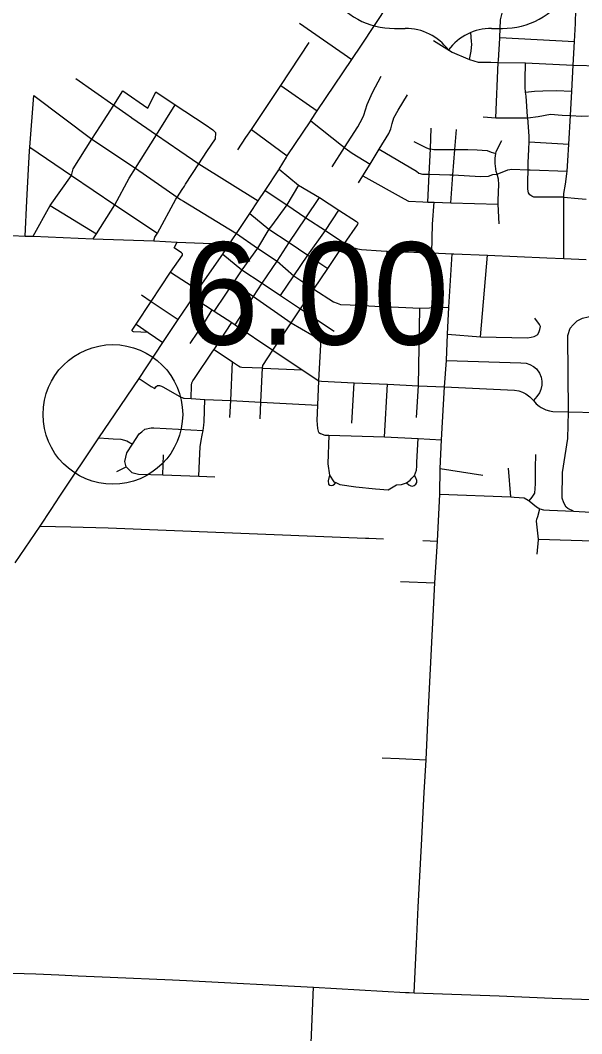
# Model space of a CAD drawing. Extents: x 1729596 to 1934326, y 644115 to 911751.
# Drawn here: x 1799589 to 1805619, y 677476 to 688369 of the extents above; entities that cross this region are included whole.
import ezdxf

# ---------------------------------------------------------------- set-up
doc = ezdxf.new("R2010")
doc.units = 0
for name, color, linetype in [('Default', 7, 'Continuous'), ('GM_X_City_Street', 7, 'Continuous'), ('GM_X_County_Road', 7, 'Continuous'), ('GM_X_US_Route', 7, 'Continuous'), ('GM_X_US_Shield', 7, 'Continuous')]:
    doc.layers.add(name, color=color, linetype=linetype)

msp = doc.modelspace()

# ---------------------------------------------------------------- linework, layer by layer
at = {"layer": 'Default'}
msp.add_circle((1800583, 684133), 750, dxfattribs=at)
at = {"layer": 'GM_X_City_Street'}
for points in [[(1804698, 687321), (1804723, 687916), (1804724, 687938), (1804738, 688175), (1804738, 688183), (1804745, 688374), (1804777, 688502), (1804779, 688512), (1804837, 688776), (1804840, 688788), (1804843, 688818), (1804849, 688878), (1804847, 688973), (1804838, 689140)], [(1805427, 686491), (1805428, 686506), (1805443, 686606), (1805459, 686720), (1805461, 686746), (1805469, 686857), (1805480, 687037), (1805498, 687344), (1805514, 687607), (1805528, 687886), (1805541, 688141), (1805553, 688335), (1805557, 688483)], [(1802586, 688338), (1803149, 687948)], [(1804414, 687947), (1804433, 688037), (1804440, 688112), (1804435, 688140), (1804426, 688236)], [(1801924, 686975), (1802013, 687109), (1802071, 687196), (1802386, 687668), (1802693, 688129)], [(1804028, 688152), (1804228, 688026), (1804394, 687954), (1804414, 687947), (1804505, 687920), (1804615, 687918)], [(1804738, 688183), (1805541, 688141)], [(1804615, 687918), (1804616, 687918), (1804644, 687918), (1804723, 687916), (1805015, 687910), (1805528, 687886), (1805532, 687886), (1805813, 687880), (1805934, 687878), (1806135, 687873), (1806187, 687888), (1806246, 687911), (1806347, 687996)], [(1805426, 686466), (1805200, 686467), (1805106, 686467), (1805084, 686479), (1805060, 686491), (1805047, 686514), (1805039, 686552), (1805039, 686636), (1805042, 686763), (1805044, 686835), (1805050, 686982), (1805053, 687064), (1805054, 687124), (1805039, 687319), (1805038, 687335), (1805021, 687552), (1805016, 687595), (1805010, 687645), (1805010, 687727), (1805015, 687910)], [(1800186, 687742), (1800592, 687458), (1800612, 687444), (1800615, 687441)], [(1802940, 686795), (1803070, 687000), (1803213, 687225), (1803265, 687316), (1803279, 687348), (1803313, 687464), (1803371, 687594), (1803464, 687769)], [(1799728, 686047), (1799909, 686377), (1800138, 686702), (1800156, 686773), (1800359, 687092), (1800449, 687234), (1800592, 687458), (1800690, 687610), (1800958, 687425), (1801044, 687600)], [(1801044, 687600), (1801254, 687461), (1801575, 687248), (1801576, 687247)], [(1802386, 687668), (1802778, 687394)], [(1803222, 686622), (1803268, 686698), (1803345, 686822), (1803443, 686983), (1803547, 687151), (1803570, 687203), (1803583, 687259), (1803602, 687319), (1803647, 687401), (1803746, 687566)], [(1805016, 687595), (1805110, 687607), (1805200, 687610), (1805345, 687614), (1805514, 687607)], [(1799687, 686967), (1799690, 687005), (1799735, 687559)], [(1799735, 687559), (1800359, 687092), (1800825, 686779), (1801275, 686467), (1801309, 686444), (1801341, 686424)], [(1800370, 686018), (1800406, 686075), (1800603, 686386), (1800757, 686672), (1800825, 686779), (1801051, 687138), (1801254, 687461)], [(1800615, 687441), (1800722, 687367), (1800782, 687325), (1800787, 687321)], [(1804560, 687331), (1804698, 687321), (1804710, 687320), (1805039, 687319), (1805150, 687334), (1805283, 687358), (1805407, 687348), (1805498, 687344), (1805615, 687338), (1805693, 687341)], [(1800787, 687321), (1801051, 687138), (1801301, 686965), (1801505, 686825), (1802144, 686429)], [(1801576, 687247), (1801656, 687193), (1801682, 687165), (1801690, 687159)], [(1802708, 687288), (1803038, 687028), (1803070, 687000), (1803077, 686994), (1803154, 686940), (1803345, 686822)], [(1801365, 686607), (1801505, 686825), (1801591, 686958), (1801684, 687096), (1801690, 687159)], [(1802071, 687196), (1802456, 686912)], [(1803966, 686415), (1803980, 686714), (1803993, 686986), (1804003, 687211)], [(1804213, 686408), (1804236, 686706), (1804257, 686980), (1804273, 687196)], [(1803816, 687065), (1803953, 686998), (1803981, 686988), (1803993, 686986), (1804029, 686979), (1804257, 686980), (1804396, 686980), (1804495, 686978), (1804603, 686968), (1804647, 686952), (1804697, 686936)], [(1804732, 686180), (1804721, 686392), (1804723, 686434), (1804729, 686605), (1804726, 686661), (1804710, 686715), (1804701, 686742), (1804689, 686829), (1804688, 686887), (1804697, 686936), (1804701, 686957), (1804761, 687076)], [(1805053, 687064), (1805480, 687037)], [(1799660, 686427), (1799676, 686770), (1799687, 686967)], [(1799690, 687005), (1800138, 686702), (1800603, 686386), (1801063, 686080)], [(1803443, 686983), (1803843, 686747), (1803869, 686727), (1803909, 686716), (1803980, 686714), (1804204, 686707), (1804236, 686706), (1804534, 686688), (1804616, 686693), (1804663, 686710), (1804710, 686715)], [(1802369, 686767), (1802577, 686596), (1802803, 686465), (1803011, 686327), (1803200, 686206), (1803216, 686187)], [(1803268, 686698), (1803710, 686448), (1803760, 686425), (1803914, 686417), (1803966, 686415), (1804034, 686413), (1804213, 686408), (1804721, 686392)], [(1804710, 686715), (1804824, 686760), (1804868, 686768), (1805042, 686763), (1805065, 686763), (1805461, 686746)], [(1801277, 686470), (1801327, 686549), (1801352, 686586), (1801365, 686607)], [(1802577, 686596), (1802451, 686384), (1802286, 686159)], [(1802219, 686541), (1802451, 686384), (1802657, 686247), (1802868, 686108), (1803052, 685984)], [(1805425, 685808), (1805426, 686466), (1805427, 686491)], [(1799643, 686050), (1799660, 686427)], [(1799909, 686377), (1800406, 686075)], [(1801022, 685997), (1801033, 686037), (1801063, 686080), (1801261, 686445), (1801275, 686467), (1801277, 686470)], [(1801341, 686424), (1801911, 686078), (1802137, 685921), (1802349, 685780), (1802527, 685623), (1802743, 685480), (1802954, 685341), (1802991, 685328), (1803027, 685315), (1803131, 685309), (1803466, 685294), (1803484, 685293), (1803502, 685292)], [(1801895, 685097), (1802093, 685400), (1802187, 685543), (1802349, 685780), (1802475, 685979), (1802657, 686247), (1802803, 686465)], [(1804010, 685871), (1804015, 686178), (1804034, 686413)], [(1805426, 686466), (1805579, 686455), (1805667, 686446)], [(1802054, 686293), (1802260, 686123), (1802475, 685979), (1802676, 685845), (1802891, 685701)], [(1802384, 685411), (1802527, 685623), (1802676, 685845), (1802868, 686108), (1803011, 686327)], [(1802286, 686159), (1802260, 686123), (1802137, 685921), (1801969, 685688), (1801875, 685548), (1801683, 685262), (1801671, 685244)], [(1802166, 684086), (1802174, 684266), (1802189, 684632), (1802194, 684660), (1802302, 684823), (1802498, 685116), (1802600, 685267), (1802743, 685480), (1802891, 685701), (1803072, 685970), (1803210, 686169), (1803216, 686187)], [(1799502, 686054), (1799643, 686050), (1799728, 686047), (1800370, 686018), (1801022, 685997), (1801275, 685985), (1801834, 685961)], [(1800964, 685013), (1800806, 685019), (1800798, 685023), (1800792, 685030), (1800790, 685033), (1800789, 685036), (1800790, 685039), (1800804, 685061), (1800833, 685103), (1800995, 685345), (1801202, 685660), (1801331, 685845), (1801332, 685859), (1801321, 685870), (1801240, 685924), (1801275, 685985)], [(1803052, 685984), (1803072, 685970), (1803111, 685948), (1803145, 685932), (1803172, 685922), (1803211, 685911), (1803253, 685905), (1803463, 685892), (1803529, 685889), (1804010, 685871), (1804226, 685860), (1804245, 685860)], [(1801763, 685856), (1801969, 685688), (1802187, 685543), (1802384, 685411), (1802600, 685267), (1802961, 685026)], [(1803484, 685293), (1803529, 685889)], [(1803844, 678443), (1803862, 678836), (1803897, 679501), (1803928, 680069), (1803947, 680421), (1803970, 680900), (1804042, 682322), (1804071, 682771), (1804096, 683276), (1804100, 683551), (1804114, 683861), (1804146, 684428), (1804166, 684713), (1804178, 684994), (1804193, 685286), (1804226, 685860)], [(1804245, 685860), (1804605, 685843), (1805245, 685816)], [(1804532, 684966), (1804605, 685843)], [(1805245, 685816), (1805425, 685808), (1805666, 685796)], [(1801202, 685660), (1801497, 685470)], [(1801875, 685548), (1802093, 685400), (1802498, 685116), (1802719, 684989), (1802796, 684938), (1802813, 684913)], [(1800890, 685419), (1800995, 685345), (1801283, 685153)], [(1801445, 685389), (1801649, 685256), (1801671, 685244), (1801810, 685154), (1801862, 685119), (1801895, 685097), (1802302, 684823), (1802618, 684613), (1802797, 684495), (1802824, 684489), (1803175, 684472), (1803534, 684457), (1803864, 684441), (1804146, 684428), (1804898, 684394), (1804942, 684386), (1804982, 684372), (1805020, 684354), (1805063, 684320), (1805101, 684281), (1805131, 684246), (1805160, 684222), (1805184, 684207), (1805234, 684182), (1805273, 684171), (1805310, 684165), (1805478, 684161), (1805782, 684154)], [(1803502, 685292), (1803880, 685275), (1804193, 685286)], [(1801415, 684893), (1801577, 685138), (1801649, 685256)], [(1803845, 684099), (1803864, 684441), (1803880, 685275)], [(1805529, 683091), (1805469, 683120), (1805451, 683136), (1805425, 683182), (1805409, 683233), (1805413, 683508), (1805471, 683872), (1805478, 684161), (1805471, 684982), (1805493, 685060), (1805526, 685096), (1805570, 685138), (1805626, 685167), (1805687, 685183), (1805741, 685185), (1805759, 685185), (1805849, 685184), (1806100, 685204)], [(1800833, 685103), (1800964, 685013), (1801120, 684906)], [(1801658, 684812), (1801670, 684831), (1801862, 685119)], [(1805124, 684978), (1805146, 684990), (1805162, 685022), (1805168, 685044), (1805175, 685076), (1805167, 685099), (1805115, 685167)], [(1804178, 684994), (1804532, 684966), (1805037, 684957), (1805075, 684963), (1805108, 684971), (1805124, 684978)], [(1802794, 683939), (1802783, 683981), (1802777, 684067), (1802785, 684232), (1802797, 684495), (1802818, 684883), (1802813, 684913)], [(1801423, 684302), (1801428, 684448), (1801432, 684471), (1801443, 684493), (1801461, 684517), (1801658, 684812)], [(1801670, 684831), (1801867, 684697), (1801932, 684655), (1801950, 684645), (1801969, 684641), (1802189, 684632), (1802195, 684631)], [(1801841, 684101), (1801850, 684281), (1801850, 684282), (1801867, 684697)], [(1802195, 684631), (1802618, 684613)], [(1804166, 684713), (1804964, 684686), (1805023, 684682), (1805061, 684670), (1805100, 684648), (1805132, 684622), (1805164, 684575), (1805183, 684533), (1805192, 684490), (1805191, 684447), (1805181, 684400), (1805164, 684363), (1805137, 684326), (1805101, 684281)], [(1800865, 684520), (1800996, 684434), (1801033, 684410), (1801045, 684430), (1801063, 684442), (1801075, 684442)], [(1801075, 684442), (1801085, 684442), (1801105, 684437), (1801120, 684429), (1801302, 684326), (1801343, 684308), (1801349, 684308)], [(1803151, 684037), (1803175, 684472)], [(1803501, 683891), (1803534, 684457)], [(1801349, 684308), (1801423, 684302), (1801571, 684294), (1801850, 684281), (1801850, 684281), (1802174, 684266), (1802785, 684232)], [(1801508, 683468), (1801514, 683632), (1801520, 683784), (1801530, 683852), (1801542, 683908), (1801552, 683961), (1801560, 684017), (1801562, 684054), (1801571, 684294)], [(1800894, 683946), (1800925, 683973), (1800996, 683988), (1801024, 683987), (1801552, 683961)], [(1800434, 683880), (1800536, 683874), (1800588, 683871), (1800667, 683868), (1800733, 683847), (1800793, 683811)], [(1800727, 683570), (1800711, 683625), (1800733, 683720), (1800793, 683811), (1800867, 683923), (1800894, 683946)], [(1802794, 683939), (1802814, 683928), (1802859, 683909), (1802903, 683908), (1803501, 683891), (1803862, 683873), (1804114, 683861)], [(1802903, 683908), (1802892, 683600), (1802910, 683479), (1802958, 683409), (1802979, 683400), (1803022, 683380), (1803191, 683353), (1803403, 683334), (1803541, 683321), (1803631, 683376), (1803682, 683379), (1803737, 683396), (1803775, 683425), (1803795, 683446), (1803822, 683475), (1803843, 683535), (1803849, 683578), (1803849, 683621), (1803862, 683873)], [(1801119, 683482), (1801126, 683697)], [(1805054, 683204), (1805087, 683243), (1805115, 683287), (1805122, 683387), (1805121, 683560), (1805126, 683700)], [(1800626, 683520), (1800727, 683570)], [(1800727, 683570), (1800788, 683510), (1800858, 683492), (1801119, 683482), (1801508, 683468), (1801678, 683461)], [(1804100, 683551), (1804555, 683480)], [(1804856, 683245), (1804832, 683556)], [(1802910, 683479), (1802894, 683417), (1802898, 683383), (1802912, 683373), (1802926, 683369), (1802946, 683371), (1802962, 683383), (1802979, 683400)], [(1803737, 683396), (1803763, 683374), (1803783, 683364), (1803800, 683362), (1803818, 683367), (1803837, 683382), (1803846, 683401), (1803846, 683421), (1803837, 683451), (1803822, 683475)], [(1804096, 683276), (1804856, 683245), (1804894, 683243), (1805002, 683235), (1805044, 683212), (1805054, 683204), (1805134, 683139), (1805170, 683116), (1805208, 683107), (1805271, 683102), (1805529, 683091), (1805717, 683083), (1806000, 683071), (1806158, 683064), (1806421, 683053), (1806622, 683037), (1806625, 683037)], [(1805140, 682631), (1805153, 682785), (1805153, 682790), (1805133, 682985), (1805135, 683005), (1805148, 683035), (1805170, 683116)], [(1799802, 682931), (1800133, 682923), (1800532, 682912), (1801779, 682865), (1803297, 682802), (1803333, 682801)], [(1803333, 682801), (1803491, 682795)], [(1803913, 682778), (1804071, 682771)], [(1805153, 682790), (1806677, 682746)], [(1803673, 682338), (1804042, 682322)], [(1803477, 680440), (1803658, 680435), (1803947, 680421)], [(1798949, 678144), (1799506, 678127), (1799755, 678118), (1800002, 678108)]]:
    msp.add_lwpolyline(points, dxfattribs=at)
at = {"layer": 'GM_X_County_Road'}
for points in [[(1803765, 677918), (1803819, 677916), (1803844, 678443)], [(1800002, 678108), (1800210, 678100), (1800554, 678084), (1801222, 678056), (1801375, 678049), (1802738, 677978)], [(1803219, 672602), (1803221, 672730), (1803234, 673250), (1803272, 674640), (1803283, 675115), (1803288, 675187), (1803285, 675207), (1803273, 675221), (1803245, 675232), (1802913, 675248), (1802703, 675262), (1802634, 675285), (1802620, 675312), (1802618, 675506), (1802675, 676484), (1802712, 677379), (1802738, 677978)], [(1802738, 677978), (1803726, 677920), (1803765, 677918)], [(1803819, 677916), (1804731, 677882), (1805302, 677860), (1805827, 677842)]]:
    msp.add_lwpolyline(points, dxfattribs=at)
at = {"layer": 'GM_X_US_Route'}
for points in [[(1802711, 687293), (1802778, 687394), (1803149, 687948), (1803253, 688103), (1803541, 688534), (1803564, 688567)], [(1802365, 686761), (1802369, 686767), (1802447, 686899), (1802456, 686912), (1802708, 687288), (1802711, 687293)], [(1801774, 685873), (1801834, 685961), (1801911, 686078), (1802054, 686293), (1802144, 686429), (1802219, 686541), (1802365, 686761)], [(1800668, 684227), (1800865, 684520), (1801120, 684906), (1801283, 685153), (1801445, 685389), (1801497, 685470), (1801763, 685856), (1801774, 685873)], [(1799920, 683111), (1800014, 683255), (1800434, 683880), (1800668, 684227)], [(1799535, 682537), (1799802, 682931), (1799920, 683111)]]:
    msp.add_lwpolyline(points, dxfattribs=at)
at = {"layer": 'GM_X_US_Shield'}
for p, q in [((1803607, 688282), (1803723, 688282)), ((1804651, 688282), (1804767, 688282))]:
    msp.add_line(p, q, dxfattribs=at)
for centre, radius, start, end in [((1803598, 689094), 812, 154.8319, 270.6383), ((1804776, 689094), 812, 269.3617, 25.1681), ((1803723, 687702), 580, 36.8699, 90), ((1804651, 687702), 580, 90, 143.1301)]:
    msp.add_arc(centre, radius, start, end, dxfattribs=at)

# ---------------------------------------------------------------- texts
at = {"layer": 'Default'}
msp.add_text('6.00', height=1100, dxfattribs=at).set_placement((1801333, 684883))

doc.saveas('drawing.dxf')
